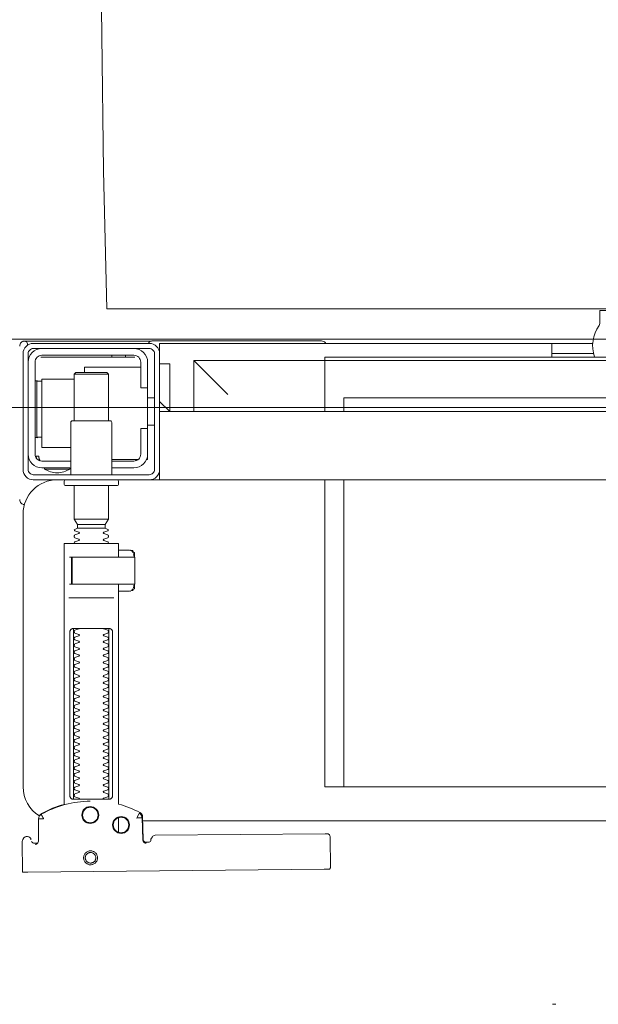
# Model space of a CAD drawing. Header units: millimetres. Extents: x 23192 to 177760, y -399809 to -79279.
# Tile 280 of 656: x 59445 to 59462, y -194641 to -194612. Entities that reach past the tile are written whole.
import ezdxf

# ---------------------------------------------------------------- set-up
doc = ezdxf.new("R2010")
doc.units = ezdxf.units.MM
doc.linetypes.add('DASHDOT', pattern=[25.4, 12.7, -6.35, 0, -6.35])
doc.layers.get('0').update_dxf_attribs({"lineweight": 0})
for name, color, linetype, lineweight in [('!! 0_Osie', 1, 'DASHDOT', 13), ('!! 2 ZABUDOWA GK-MDF', 54, 'Continuous', 13), ('!! 2_wypos-sanitarne', 240, 'Continuous', 9), ('0-osie-liniA', 14, 'DASHDOT', 5)]:
    doc.layers.add(name, color=color, linetype=linetype, lineweight=lineweight)
doc.layers.add('!!_@ wypos sanit nd', color=7, linetype='Continuous', lineweight=0, plot=False)

# ---------------------------------------------------------------- blocks, each defined once
blk = doc.blocks.new('A$Cff2eaf8b')
for points in [[(0.16424, 0.07378), (0.16327, 0.07377), (0.16304, 0.07374), (0.16282, 0.07366), (0.16262, 0.07353), (0.16265, 0.07357), (0.16258, 0.07337), (0.16257, 0.07317, -0.157432), (0.16238, 0.07258), (0.1621, 0.07218, -0.241147), (0.16129, 0.07175), (0.1115, 0.07128), (0.11133, 0.07127), (0.11119, 0.07127), (0.11107, 0.07127), (0.11094, 0.07128), (0.11078, 0.0713), (0.11062, 0.07135), (0.11047, 0.07143), (0.11033, 0.07153), (0.11022, 0.07165), (0.11012, 0.07179), (0.11005, 0.07194), (0.11001, 0.0721), (0.10999, 0.07227), (0.10995, 0.08127), (0.11022, 0.08166)], [(0.19647, 0.0744), (0.19626, 0.07438), (0.19604, 0.0743), (0.19585, 0.07417), (0.19566, 0.07396, 0.132231), (0.19551, 0.07346), (0.19546, 0.06691)], [(0.19768, 0.0731, 0.415336), (0.19869, 0.07211)], [(0.19885, 0.07212), (0.19898, 0.07212), (0.19912, 0.07213), (0.19927, 0.07216), (0.1994, 0.07222), (0.19953, 0.07229), (0.19965, 0.07238), (0.19975, 0.07248), (0.20007, 0.07294, 0.158481), (0.20025, 0.07353)], [(0.18031, 0.06175, 0.125713), (0.19466, 0.06556, 0.121439), (0.19519, 0.06605, -0.262119), (0.2, 0.0575), (0.2, -0.0225, -0.414214), (0.19, -0.0325), (0.18751, -0.0325, 0.405519), (0.188, -0.032), (0.188, -0.0313, 0.414214), (0.1875, -0.0308), (0.1725, -0.0308, 0.414214), (0.172, -0.0313), (0.172, -0.032, 0.405519), (0.17249, -0.0325, 0.001664), (0.15993, -0.0325)], [(0.172, -0.00986), (0.172, -0.01366, 0.414214), (0.1722, -0.01386), (0.18462, -0.01386), (0.1878, -0.01386, 0.414214), (0.188, -0.01366), (0.188, 0.06267), (0.18885, 0.06292), (0.18969, 0.06319), (0.19052, 0.0635), (0.19134, 0.06382), (0.19215, 0.06417), (0.19295, 0.06454), (0.19374, 0.06494), (0.19456, 0.06538), (0.19464, 0.06544), (0.19473, 0.0655), (0.19481, 0.06557), (0.19488, 0.06564), (0.19495, 0.06572), (0.19502, 0.06581)], [(0.17647, 0.01114, 0.182836), (0.17636, 0.01123), (0.17515, 0.01163, 0.050055), (0.175, 0.0119), (0.175, 0.01218, 0.050055), (0.17515, 0.01244), (0.17636, 0.01285, 0.719897), (0.17636, 0.01323), (0.17515, 0.01363, 0.050055), (0.175, 0.0139), (0.175, 0.01418, 0.050055), (0.17515, 0.01444), (0.17636, 0.01485, 0.719897), (0.17636, 0.01523), (0.17515, 0.01563, 0.050055), (0.175, 0.0159), (0.175, 0.01618, 0.050055), (0.17515, 0.01644), (0.17636, 0.01685, 0.719897), (0.17636, 0.01723), (0.17515, 0.01763, 0.050055), (0.175, 0.0179), (0.175, 0.01818, 0.050055), (0.17515, 0.01844), (0.17636, 0.01885, 0.719897), (0.17636, 0.01923), (0.17515, 0.01963, 0.050055), (0.175, 0.0199), (0.175, 0.02018, 0.050055), (0.17515, 0.02044), (0.17636, 0.02085, 0.719897), (0.17636, 0.02123), (0.17515, 0.02163, 0.050055), (0.175, 0.0219), (0.175, 0.02218, 0.050055), (0.17515, 0.02244), (0.17636, 0.02285, 0.719897), (0.17636, 0.02323), (0.17515, 0.02363, 0.050055), (0.175, 0.0239), (0.175, 0.02418, 0.050055), (0.17515, 0.02444), (0.17636, 0.02485, 0.719897), (0.17636, 0.02523), (0.17515, 0.02563, 0.050055), (0.175, 0.0259), (0.175, 0.02618, 0.050055), (0.17515, 0.02644), (0.17636, 0.02685, 0.719897), (0.17636, 0.02723), (0.17515, 0.02763, 0.050055), (0.175, 0.0279), (0.175, 0.02818, 0.050055), (0.17515, 0.02844), (0.17636, 0.02885, 0.719897), (0.17636, 0.02923), (0.17515, 0.02963, 0.050055), (0.175, 0.0299), (0.175, 0.03018, 0.050055), (0.17515, 0.03044), (0.17636, 0.03085, 0.719897), (0.17636, 0.03123), (0.17515, 0.03163, 0.050055), (0.175, 0.0319), (0.175, 0.03218, 0.050055), (0.17515, 0.03244), (0.17636, 0.03285, 0.719897), (0.17636, 0.03323), (0.17515, 0.03363, 0.050055), (0.175, 0.0339), (0.175, 0.03418, 0.050055), (0.17515, 0.03444), (0.17636, 0.03485, 0.719897), (0.17636, 0.03523), (0.17515, 0.03563, 0.050055), (0.175, 0.0359), (0.175, 0.03618, 0.050055), (0.17515, 0.03644), (0.17636, 0.03685, 0.719897), (0.17636, 0.03723), (0.17515, 0.03763, 0.050055), (0.175, 0.0379), (0.175, 0.03818, 0.050055), (0.17515, 0.03844), (0.17636, 0.03885, 0.719897), (0.17636, 0.03923), (0.17515, 0.03963, 0.050055), (0.175, 0.0399), (0.175, 0.04018, 0.050055), (0.17515, 0.04044), (0.17636, 0.04085, 0.719897), (0.17636, 0.04123), (0.17515, 0.04163, 0.050055), (0.175, 0.0419), (0.175, 0.04218, 0.050055), (0.17515, 0.04244), (0.17636, 0.04285, 0.719897), (0.17636, 0.04323), (0.17515, 0.04363, 0.050055), (0.175, 0.0439), (0.175, 0.04418, 0.050055), (0.17515, 0.04444), (0.17636, 0.04485, 0.719897), (0.17636, 0.04523), (0.17515, 0.04563, 0.050055), (0.175, 0.0459), (0.175, 0.04618, 0.050055), (0.17515, 0.04644), (0.17636, 0.04685, 0.719897), (0.17636, 0.04723), (0.17515, 0.04763, 0.050055), (0.175, 0.0479), (0.175, 0.04818, 0.050055), (0.17515, 0.04844), (0.17636, 0.04885, 0.719897), (0.17636, 0.04923), (0.17515, 0.04963, 0.050055), (0.175, 0.0499), (0.175, 0.05018, 0.050055), (0.17515, 0.05044), (0.17636, 0.05085, 0.719897), (0.17636, 0.05123), (0.17515, 0.05163, 0.050055), (0.175, 0.0519), (0.175, 0.05218, 0.050055), (0.17515, 0.05244), (0.17636, 0.05285, 0.719897), (0.17636, 0.05323), (0.17515, 0.05363, 0.050055), (0.175, 0.0539), (0.175, 0.05418, 0.050055), (0.17515, 0.05444), (0.17636, 0.05485, 0.719897), (0.17636, 0.05523), (0.17515, 0.05563, 0.050055), (0.175, 0.0559), (0.175, 0.05618, 0.050055), (0.17515, 0.05644), (0.17636, 0.05685, 0.719897), (0.17636, 0.05723), (0.17515, 0.05763, 0.050055), (0.175, 0.0579), (0.175, 0.05818, 0.050055), (0.17515, 0.05844), (0.17636, 0.05885, 0.719897), (0.17636, 0.05923), (0.17515, 0.05963, 0.050055), (0.175, 0.0599), (0.175, 0.06018, 0.050055), (0.17515, 0.06044), (0.17636, 0.06085, 0.474594), (0.17647, 0.06114)], [(0.18353, 0.06114, 0.474594), (0.18364, 0.06085), (0.18485, 0.06044, 0.050055), (0.185, 0.06018), (0.185, 0.0599, 0.050055), (0.18485, 0.05963), (0.18364, 0.05923, 0.719897), (0.18364, 0.05885), (0.18485, 0.05844, 0.050055), (0.185, 0.05818), (0.185, 0.0579, 0.050055), (0.18485, 0.05763), (0.18364, 0.05723, 0.719897), (0.18364, 0.05685), (0.18485, 0.05644, 0.050055), (0.185, 0.05618), (0.185, 0.0559, 0.050055), (0.18485, 0.05563), (0.18364, 0.05523, 0.719897), (0.18364, 0.05485), (0.18485, 0.05444, 0.050055), (0.185, 0.05418), (0.185, 0.0539, 0.050055), (0.18485, 0.05363), (0.18364, 0.05323, 0.719897), (0.18364, 0.05285), (0.18485, 0.05244, 0.050055), (0.185, 0.05218), (0.185, 0.0519, 0.050055), (0.18485, 0.05163), (0.18364, 0.05123, 0.719897), (0.18364, 0.05085), (0.18485, 0.05044, 0.050055), (0.185, 0.05018), (0.185, 0.0499, 0.050055), (0.18485, 0.04963), (0.18364, 0.04923, 0.719897), (0.18364, 0.04885), (0.18485, 0.04844, 0.050055), (0.185, 0.04818), (0.185, 0.0479, 0.050055), (0.18485, 0.04763), (0.18364, 0.04723, 0.719897), (0.18364, 0.04685), (0.18485, 0.04644, 0.050055), (0.185, 0.04618), (0.185, 0.0459, 0.050055), (0.18485, 0.04563), (0.18364, 0.04523, 0.719897), (0.18364, 0.04485), (0.18485, 0.04444, 0.050055), (0.185, 0.04418), (0.185, 0.0439, 0.050055), (0.18485, 0.04363), (0.18364, 0.04323, 0.719897), (0.18364, 0.04285), (0.18485, 0.04244, 0.050055), (0.185, 0.04218), (0.185, 0.0419, 0.050055), (0.18485, 0.04163), (0.18364, 0.04123, 0.719897), (0.18364, 0.04085), (0.18485, 0.04044, 0.050055), (0.185, 0.04018), (0.185, 0.0399, 0.050055), (0.18485, 0.03963), (0.18364, 0.03923, 0.719897), (0.18364, 0.03885), (0.18485, 0.03844, 0.050055), (0.185, 0.03818), (0.185, 0.0379, 0.050055), (0.18485, 0.03763), (0.18364, 0.03723, 0.719897), (0.18364, 0.03685), (0.18485, 0.03644, 0.050055), (0.185, 0.03618), (0.185, 0.0359, 0.050055), (0.18485, 0.03563), (0.18364, 0.03523, 0.719897), (0.18364, 0.03485), (0.18485, 0.03444, 0.050055), (0.185, 0.03418), (0.185, 0.0339, 0.050055), (0.18485, 0.03363), (0.18364, 0.03323, 0.719897), (0.18364, 0.03285), (0.18485, 0.03244, 0.050055), (0.185, 0.03218), (0.185, 0.0319, 0.050055), (0.18485, 0.03163), (0.18364, 0.03123, 0.719897), (0.18364, 0.03085), (0.18485, 0.03044, 0.050055), (0.185, 0.03018), (0.185, 0.0299, 0.050055), (0.18485, 0.02963), (0.18364, 0.02923, 0.719897), (0.18364, 0.02885), (0.18485, 0.02844, 0.050055), (0.185, 0.02818), (0.185, 0.0279, 0.050055), (0.18485, 0.02763), (0.18364, 0.02723, 0.719897), (0.18364, 0.02685), (0.18485, 0.02644, 0.050055), (0.185, 0.02618), (0.185, 0.0259, 0.050055), (0.18485, 0.02563), (0.18364, 0.02523, 0.719897), (0.18364, 0.02485), (0.18485, 0.02444, 0.050055), (0.185, 0.02418), (0.185, 0.0239, 0.050055), (0.18485, 0.02363), (0.18364, 0.02323, 0.719897), (0.18364, 0.02285), (0.18485, 0.02244, 0.050055), (0.185, 0.02218), (0.185, 0.0219, 0.050055), (0.18485, 0.02163), (0.18364, 0.02123, 0.719897), (0.18364, 0.02085), (0.18485, 0.02044, 0.050055), (0.185, 0.02018), (0.185, 0.0199, 0.050055), (0.18485, 0.01963), (0.18364, 0.01923, 0.719897), (0.18364, 0.01885), (0.18485, 0.01844, 0.050055), (0.185, 0.01818), (0.185, 0.0179, 0.050055), (0.18485, 0.01763), (0.18364, 0.01723, 0.719897), (0.18364, 0.01685), (0.18485, 0.01644, 0.050055), (0.185, 0.01618), (0.185, 0.0159, 0.050055), (0.18485, 0.01563), (0.18364, 0.01523, 0.719897), (0.18364, 0.01485), (0.18485, 0.01444, 0.050055), (0.185, 0.01418), (0.185, 0.0139, 0.050055), (0.18485, 0.01363), (0.18364, 0.01323, 0.719897), (0.18364, 0.01285), (0.18485, 0.01244, 0.050055), (0.185, 0.01218), (0.185, 0.0119, 0.050055), (0.18485, 0.01163), (0.18364, 0.01123, 0.182836), (0.18353, 0.01114)], [(0.18575, -0.00966), (0.18575, -0.00207), (0.18572, -0.00196), (0.18564, -0.00189), (0.18554, -0.00186), (0.18565, -0.00188), (0.18573, -0.00194), (0.18577, -0.00204), (0.18577, -0.00966), (0.18574, -0.00977), (0.18566, -0.00984), (0.18547, -0.00986), (0.18558, -0.00981), (0.18563, -0.00966), (0.18563, -0.00206), (0.18557, -0.00191), (0.18547, -0.00186), (0.16743, -0.00186, 0.414214), (0.16723, -0.00206), (0.16723, -0.00966, 0.414214), (0.16743, -0.00986), (0.18547, -0.00986)], [(0.18555, -0.00986, 0.414213), (0.18575, -0.00966), (0.18575, -0.00207), (0.18575, -0.00966), (0.18572, -0.00977), (0.18564, -0.00984), (0.18554, -0.00986)], [(0.175, -0.01382), (0.175, -0.01406, -0.050055), (0.17515, -0.01432), (0.17636, -0.01473, -0.719897), (0.17636, -0.01511), (0.17515, -0.01552, -0.050055), (0.175, -0.01578), (0.175, -0.01606, -0.050055), (0.17515, -0.01632), (0.17636, -0.01673, -0.719897), (0.17636, -0.01711), (0.17515, -0.01752, -0.050055), (0.175, -0.01778), (0.1759, -0.0183), (0.1759, -0.01936), (0.175, -0.02092), (0.175, -0.0308)], [(0.185, -0.01382), (0.185, -0.01406, 0.050055), (0.18485, -0.01432), (0.18364, -0.01473, 0.719897), (0.18364, -0.01511), (0.18485, -0.01552, 0.050055), (0.185, -0.01578), (0.185, -0.01606, 0.050055), (0.18485, -0.01632), (0.18364, -0.01673, 0.719897), (0.18364, -0.01711), (0.18485, -0.01752, 0.050055), (0.185, -0.01778), (0.1841, -0.0183), (0.1841, -0.01936), (0.185, -0.02092), (0.185, -0.0308)], [(0.2001, -0.02534, 0.126559), (0.19961, -0.02525)], [(0.20099, -0.02671, 0.198909), (0.20055, -0.02564, 0.091301), (0.2001, -0.02534)], [(0.174, -0.034), (0.174, -0.0493, 0.414214), (0.1745, -0.0498), (0.1855, -0.0498, 0.414214), (0.186, -0.0493), (0.186, -0.034)], [(0.19375, -0.03562, 0.119096), (0.19, -0.03454, 0.119096), (0.18625, -0.03562)], [(0.16379, -0.0385), (0.1635, -0.0385), (0.1635, -0.04, -0.414214), (0.1675, -0.036), (0.174, -0.036)], [(0.19375, -0.036), (0.19375, -0.03562), (0.18625, -0.03562), (0.18625, -0.036), (0.1945, -0.036, -0.414214), (0.1985, -0.04)], [(0.174, -0.038), (0.1675, -0.038, 0.414214), (0.1655, -0.04), (0.1655, -0.0475), (0.1635, -0.0475), (0.1635, -0.067, 0.414214), (0.1675, -0.071)], [(0.1635, -0.0595), (0.1655, -0.0595), (0.1655, -0.067, 0.414214), (0.1675, -0.069), (0.1945, -0.069, 0.414214), (0.1965, -0.067), (0.1965, -0.04, 0.414214), (0.1945, -0.038), (0.186, -0.038)], [(0.1945, -0.04497), (0.19515, -0.04496), (0.19542, -0.04496), (0.1956, -0.04496), (0.19566, -0.04496, 0.116465), (0.19589, -0.0449), (0.196, -0.04485), (0.196, -0.06155), (0.19589, -0.0615, 0.116465), (0.19566, -0.06144), (0.19542, -0.06144), (0.19515, -0.06144), (0.1945, -0.06143)], [(-0.04, -0.0685), (-0.03255, -0.0685, 0.236962), (-0.03118, -0.07775, -0.154353), (-0.031, -0.07832), (-0.031, -0.08218), (0.031, -0.08218), (0.031, -0.07832, -0.154353), (0.03118, -0.07775, 0.236962), (0.03255, -0.0685), (0.04, -0.0685)], [(0.1945, -0.071, 0.414214), (0.1985, -0.067)], [(0.1987, -0.07216, 0.000114), (0.1987, -0.07216, 0.517015), (0.20003, -0.07309), (0.19993, -0.07313), (0.19983, -0.07315), (0.19971, -0.07318), (0.19958, -0.07319), (0.19948, -0.07319), (0.19903, -0.07319), (0.19841, -0.07319), (0.19771, -0.07319), (0.16427, -0.07319), (0.16392, -0.07319), (0.16356, -0.07319), (0.16323, -0.07319), (0.16293, -0.07319), (0.16269, -0.07319), (0.16249, -0.07319), (0.16236, -0.07319)], [(0.2001, -0.07306, 0.091301), (0.20055, -0.07276, 0.198909), (0.20099, -0.0717)], [(0.11124, -0.0725), (0.11142, -0.07274), (0.11165, -0.07293), (0.11192, -0.07308), (0.1122, -0.07317), (0.1125, -0.0732), (0.1623, -0.0732, 0.326231), (0.16325, -0.0725)]]:
    blk.add_lwpolyline(points, format="xyb")
for points in [[(0.19864, 0.08252), (0.11173, 0.08169)], [(0.20013, 0.08252), (0.20025, 0.07353)], [(0.16386, 0.07389), (0.16409, 0.07384), (0.16425, 0.07378), (0.1644, 0.07368), (0.16452, 0.07356), (0.16463, 0.07342), (0.16471, 0.07326), (0.16476, 0.07309), (0.16478, 0.07292), (0.16496, 0.06636), (0.16497, 0.06624), (0.16498, 0.06614), (0.165, 0.06604), (0.16503, 0.06594), (0.16507, 0.06584), (0.16511, 0.06575), (0.16516, 0.06566), (0.16521, 0.06557), (0.16527, 0.06549), (0.16534, 0.0654), (0.16542, 0.06533), (0.1655, 0.06526), (0.16558, 0.06519), (0.16567, 0.06513), (0.16576, 0.06508), (0.16651, 0.0647), (0.16726, 0.06433), (0.16803, 0.06399), (0.16881, 0.06367), (0.1696, 0.06337), (0.17039, 0.06309), (0.17119, 0.06284), (0.172, 0.0626), (0.172, -0.00186)], [(0.1651, 0.06653), (0.16492, 0.07312), (0.1649, 0.07329), (0.16485, 0.07345), (0.16478, 0.07361), (0.16467, 0.07374), (0.16455, 0.07386), (0.16441, 0.07396), (0.16425, 0.07403), (0.16409, 0.07408), (0.16391, 0.07409)], [(0.19757, 0.07355), (0.19749, 0.07368), (0.19738, 0.0738), (0.19726, 0.0739), (0.19713, 0.07399), (0.19698, 0.07405), (0.19683, 0.07408), (0.19667, 0.07409), (0.19577, 0.07408)], [(0.172, 0.07087), (0.172, 0.06656)], [(0.16493, 0.0675), (-0.16477, 0.0675)], [(0.17483, 0.06014), (0.17483, 0.01214)], [(0.18523, 0.01214), (0.18523, 0.06014)], [(-0.11847, -0.0325), (-0.11847, 0.0575), (0.11153, 0.0575), (0.11153, -0.0325)], [(0.10602, 0.0575), (0.10602, -0.0325)], [(0.16811, -0.00015), (0.16776, -0.00056), (0.16776, -0.00022), (0.16779, -0.00011), (0.16786, -0.00004), (0.16797, 0), (0.1681, 0.00001), (0.16822, 0.00001), (0.16841, 0.00003), (0.16887, 0.00014), (0.172, 0.00014)], [(0.16848, 0.00006), (0.16856, 0.00012), (0.16876, 0.00014)], [(0.18662, 0.00214), (0.17345, 0.00214)], [(0.16732, -0.0019), (0.16732, -0.00074), (0.16736, -0.00062), (0.16746, -0.00054), (0.16767, -0.00049)], [(0.16751, -0.00165), (0.16754, -0.00139), (0.16766, -0.00086)], [(0.17371, -0.00186), (0.18481, -0.00186), (0.18637, -0.00186)], [(0.16767, -0.01124), (0.16755, -0.01122), (0.16746, -0.01119), (0.16737, -0.01112), (0.16732, -0.01098), (0.16732, -0.00983)], [(0.16766, -0.01087), (0.16754, -0.01033), (0.16751, -0.01008)], [(0.172, -0.01186), (0.16887, -0.01186), (0.16841, -0.01176), (0.16831, -0.01174), (0.16819, -0.01174), (0.16806, -0.01173), (0.16794, -0.01172), (0.16783, -0.01166), (0.16776, -0.01151), (0.16776, -0.01117), (0.16811, -0.01157)], [(0.18558, -0.00986), (0.18637, -0.00986)], [(0.16876, -0.01186), (0.16866, -0.01186), (0.16848, -0.01178)], [(0.1759, -0.0183), (0.1841, -0.0183)], [(0.1841, -0.01936), (0.1759, -0.01936)], [(0.185, -0.02092), (0.175, -0.02092)], [(0.19962, -0.02522), (0.19976, -0.02523), (0.19987, -0.02526), (0.20001, -0.0253)], [(-0.16, -0.0355), (-0.16, -0.0325), (0.16, -0.0325), (0.16, -0.0355)], [(0.16, -0.0485), (0.16, -0.0365)], [(0.1635, -0.0475), (0.1635, -0.04)], [(0.174, -0.0385), (0.16618, -0.0385)], [(0.167, -0.03806), (0.16693, -0.03815), (0.16687, -0.03825), (0.16681, -0.03837), (0.16675, -0.0385)], [(0.19499, -0.03806), (0.19506, -0.03814), (0.19512, -0.03823), (0.19517, -0.03833), (0.19521, -0.03842), (0.19525, -0.03853), (0.19528, -0.03863), (0.19531, -0.03874), (0.19533, -0.03885), (0.19535, -0.03896), (0.19537, -0.03907), (0.19538, -0.03917), (0.19539, -0.03927), (0.19537, -0.03937), (0.19547, -0.0394), (0.19557, -0.0394), (0.19567, -0.0394), (0.19578, -0.0394), (0.19589, -0.0394), (0.19612, -0.0394), (0.19616, -0.0393), (0.19615, -0.03919), (0.19613, -0.03907), (0.19609, -0.03894), (0.19605, -0.03882), (0.19594, -0.03861)], [(0.186, -0.042), (0.1945, -0.042), (0.1945, -0.062), (0.185, -0.062)], [(0.19591, -0.04489), (0.19602, -0.04489), (0.19615, -0.04489), (0.19632, -0.04489), (0.1965, -0.04489)], [(0.1615, -0.0485), (0.1635, -0.0485)], [(0.175, -0.0498), (0.175, -0.06346), (0.1755, -0.06396), (0.1845, -0.06396), (0.185, -0.06346), (0.185, -0.0498)], [(0.16, -0.0555), (0.157, -0.0525), (0.16, -0.0525), (-0.16, -0.0525), (-0.157, -0.0525), (-0.16, -0.0555)], [(0.10602, -0.0525), (0.10602, -0.05658), (-0.11847, -0.05658)], [(0.11153, -0.0525), (0.11153, -0.0675), (0.15, -0.0675)], [(0.14, -0.0575), (0.15, -0.0675), (0.15, -0.0525)], [(0.16, -0.0665), (0.157, -0.0665), (0.157, -0.0525)], [(0.1615, -0.0565), (0.1635, -0.0565)], [(0.185, -0.06346), (0.175, -0.06346)], [(0.1965, -0.06151), (0.19632, -0.06151), (0.19615, -0.06151), (0.19602, -0.06151), (0.19591, -0.06151)], [(0.1655, -0.0655), (0.182, -0.0655), (0.182, -0.06396)], [(0.045, -0.0685), (0.045, -0.0725)], [(0.16721, -0.0685), (0.19466, -0.0685), (0.19478, -0.0685)], [(0.17, -0.069), (0.17, -0.0685)], [(0.174, -0.069), (0.174, -0.0685)], [(0.03283, -0.0695), (0.045, -0.0695)], [(0.16, -0.0695), (0.16, -0.0725), (0.03305, -0.0725)]]:
    blk.add_lwpolyline(points)
for points in [[(0.18024, 0.0763), (0.18044, 0.07631), (0.18064, 0.07634), (0.18083, 0.07639), (0.18102, 0.07646), (0.1812, 0.07655), (0.18138, 0.07665), (0.18154, 0.07677), (0.18168, 0.07691), (0.18182, 0.07706), (0.18193, 0.07722), (0.18204, 0.0774), (0.18212, 0.07758), (0.18219, 0.07777), (0.18223, 0.07796), (0.18226, 0.07816), (0.18227, 0.07836), (0.18226, 0.07857), (0.18223, 0.07876), (0.18217, 0.07896), (0.18211, 0.07915), (0.18202, 0.07933), (0.18191, 0.0795), (0.18179, 0.07966), (0.18165, 0.07981), (0.1815, 0.07994), (0.18134, 0.08006), (0.18117, 0.08016), (0.18099, 0.08024), (0.1808, 0.08031), (0.1806, 0.08036), (0.1804, 0.08038), (0.1802, 0.08039), (0.18, 0.08038), (0.1798, 0.08035), (0.17961, 0.0803), (0.17942, 0.08023), (0.17924, 0.08014), (0.17907, 0.08004), (0.17891, 0.07992), (0.17876, 0.07978), (0.17863, 0.07963), (0.17851, 0.07947), (0.17841, 0.07929), (0.17832, 0.07911), (0.17826, 0.07892), (0.17821, 0.07872), (0.17818, 0.07853), (0.17817, 0.07832), (0.17819, 0.07812), (0.17822, 0.07793), (0.17827, 0.07773), (0.17834, 0.07754), (0.17842, 0.07736), (0.17853, 0.07719), (0.17865, 0.07703), (0.17879, 0.07688), (0.17894, 0.07675), (0.1791, 0.07663), (0.17927, 0.07653), (0.17946, 0.07645), (0.17965, 0.07638), (0.17984, 0.07633), (0.18004, 0.07631)], [(0.18023, 0.07679), (0.18038, 0.0768), (0.18053, 0.07682), (0.18068, 0.07686), (0.18082, 0.07691), (0.18096, 0.07698), (0.18109, 0.07706), (0.18121, 0.07715), (0.18132, 0.07725), (0.18143, 0.07737), (0.18151, 0.07749), (0.18159, 0.07762), (0.18166, 0.07776), (0.18171, 0.0779), (0.18174, 0.07805), (0.18176, 0.0782), (0.18177, 0.07835), (0.18176, 0.0785), (0.18174, 0.07866), (0.1817, 0.0788), (0.18164, 0.07895), (0.18158, 0.07908), (0.1815, 0.07921), (0.18141, 0.07933), (0.1813, 0.07944), (0.18119, 0.07955), (0.18107, 0.07964), (0.18093, 0.07971), (0.1808, 0.07978), (0.18065, 0.07983), (0.18051, 0.07986), (0.18036, 0.07988), (0.1802, 0.07989), (0.18005, 0.07988), (0.1799, 0.07986), (0.17975, 0.07982), (0.17961, 0.07976), (0.17947, 0.0797), (0.17935, 0.07962), (0.17922, 0.07953), (0.17911, 0.07942), (0.17901, 0.07931), (0.17892, 0.07919), (0.17884, 0.07906), (0.17878, 0.07892), (0.17873, 0.07877), (0.1787, 0.07863), (0.17867, 0.07848), (0.17867, 0.07832), (0.17868, 0.07817), (0.1787, 0.07802), (0.17874, 0.07787), (0.17879, 0.07773), (0.17886, 0.07759), (0.17894, 0.07746), (0.17903, 0.07734), (0.17913, 0.07723), (0.17925, 0.07713), (0.17937, 0.07704), (0.1795, 0.07696), (0.17964, 0.0769), (0.17978, 0.07685), (0.17993, 0.07682), (0.18008, 0.07679)], [(0.16587, 0.06536), (0.16582, 0.06538), (0.16577, 0.06542), (0.16573, 0.06545), (0.16568, 0.06549), (0.16563, 0.06553), (0.16558, 0.06558), (0.16553, 0.06563), (0.16548, 0.06568), (0.16544, 0.06573), (0.1654, 0.06579), (0.16536, 0.06585), (0.16532, 0.06591), (0.16529, 0.06597), (0.16526, 0.06603), (0.16523, 0.0661), (0.16521, 0.06616), (0.16519, 0.06623), (0.16517, 0.06629), (0.16515, 0.06636), (0.16514, 0.06642), (0.16514, 0.06648), (0.16513, 0.06654), (0.16513, 0.06659), (0.16518, 0.06661), (0.16643, 0.06666), (0.16648, 0.06666), (0.16654, 0.06666), (0.16659, 0.06668), (0.16664, 0.06665), (0.16661, 0.06661), (0.16658, 0.06656), (0.16655, 0.06651), (0.16652, 0.06645), (0.16594, 0.06536)], [(0.18533, 0.06114), (0.18541, 0.06113), (0.1855, 0.06112), (0.18559, 0.06111), (0.18567, 0.06108), (0.18575, 0.06105), (0.18583, 0.06101), (0.18591, 0.06096), (0.18597, 0.0609), (0.18604, 0.06084), (0.18609, 0.06076), (0.18615, 0.06068), (0.18619, 0.06058), (0.18623, 0.06048), (0.18625, 0.06037), (0.18627, 0.06025), (0.18628, 0.06014), (0.18628, 0.01214), (0.18627, 0.01202), (0.18625, 0.01191), (0.18623, 0.0118), (0.18619, 0.01169), (0.18615, 0.0116), (0.18609, 0.01151), (0.18604, 0.01144), (0.18597, 0.01137), (0.18591, 0.01131), (0.18583, 0.01126), (0.18575, 0.01122), (0.18567, 0.01119), (0.18559, 0.01117), (0.1855, 0.01115), (0.18541, 0.01114), (0.18533, 0.01114), (0.17475, 0.01114), (0.17466, 0.01114), (0.17457, 0.01115), (0.17449, 0.01117), (0.1744, 0.01119), (0.17432, 0.01122), (0.17424, 0.01126), (0.17416, 0.01131), (0.17409, 0.01137), (0.17403, 0.01144), (0.17397, 0.01151), (0.17392, 0.0116), (0.17387, 0.01169), (0.17384, 0.0118), (0.17381, 0.01191), (0.17379, 0.01202), (0.17379, 0.01214), (0.17379, 0.06014), (0.17379, 0.06025), (0.17381, 0.06037), (0.17384, 0.06048), (0.17387, 0.06058), (0.17392, 0.06068), (0.17397, 0.06076), (0.17403, 0.06084), (0.17409, 0.0609), (0.17416, 0.06096), (0.17424, 0.06101), (0.17432, 0.06105), (0.1744, 0.06108), (0.17449, 0.06111), (0.17457, 0.06112), (0.17466, 0.06113), (0.17475, 0.06114)], [(-0.11847, -0.0685), (0.11153, -0.0685), (0.11153, -0.0675), (-0.11847, -0.0675)]]:
    blk.add_lwpolyline(points, close=True)
for points in [[(0.19546, 0.0669), (0.19546, 0.0669), (0.19546, 0.0669), (0.19546, 0.06691), (0.19546, 0.06691), (0.19546, 0.06691), (0.19546, 0.06691), (0.19546, 0.06691), (0.19546, 0.06691), (0.19546, 0.06691), (0.19546, 0.06691), (0.19546, 0.06691), (0.19546, 0.06691), (0.19546, 0.06691), (0.19546, 0.06691), (0.19546, 0.06691), (0.19546, 0.06691), (0.19546, 0.06691), (0.19546, 0.06691), (0.19546, 0.06691), (0.19546, 0.0669), (0.19546, 0.0669), (0.19546, 0.0669), (0.19546, 0.0669), (0.19546, 0.0669), (0.19546, 0.0669), (0.19546, 0.0669), (0.19546, 0.0669), (0.19546, 0.0669), (0.19546, 0.0669), (0.19546, 0.0669), (0.19546, 0.0669), (0.19546, 0.0669), (0.19546, 0.0669), (0.19546, 0.0669), (0.19546, 0.0669), (0.19545, 0.0669), (0.19545, 0.06691), (0.19545, 0.06691), (0.19545, 0.06691), (0.19545, 0.06691), (0.19545, 0.06691), (0.19545, 0.06691), (0.19545, 0.06691), (0.19545, 0.06691), (0.19544, 0.06691), (0.19544, 0.06691), (0.19544, 0.0669), (0.19544, 0.0669), (0.19544, 0.0669), (0.19543, 0.0669), (0.19543, 0.0669), (0.19543, 0.0669), (0.19543, 0.0669), (0.19543, 0.0669), (0.19543, 0.0669), (0.19543, 0.0669), (0.19542, 0.0669), (0.19542, 0.0669), (0.19542, 0.0669), (0.19542, 0.0669), (0.19542, 0.0669), (0.19541, 0.0669), (0.19541, 0.0669), (0.19541, 0.0669), (0.19541, 0.0669), (0.19541, 0.0669), (0.1954, 0.0669), (0.1954, 0.0669), (0.1954, 0.0669), (0.19539, 0.0669), (0.19539, 0.0669), (0.19539, 0.0669), (0.19537, 0.06691), (0.19537, 0.06691), (0.19537, 0.06691), (0.19536, 0.06691), (0.19536, 0.06691), (0.19535, 0.06691), (0.19535, 0.06691), (0.19534, 0.06691), (0.19534, 0.06691), (0.19533, 0.06691), (0.19533, 0.06691), (0.19532, 0.06691), (0.19532, 0.06691), (0.19531, 0.06691), (0.19531, 0.06691), (0.1953, 0.06691), (0.19529, 0.06691), (0.19529, 0.06691), (0.19528, 0.06691), (0.19527, 0.06691), (0.19527, 0.06691), (0.19526, 0.06691), (0.19525, 0.06691), (0.19524, 0.06691), (0.19523, 0.06691), (0.19523, 0.06691), (0.19522, 0.06691), (0.19521, 0.06691), (0.1952, 0.06691), (0.19519, 0.06691), (0.19518, 0.06691), (0.19517, 0.06691), (0.19516, 0.06691), (0.19515, 0.06691), (0.19514, 0.06691), (0.19513, 0.06691), (0.19512, 0.06691), (0.19511, 0.06691), (0.1951, 0.06691), (0.19509, 0.06691), (0.19508, 0.06691), (0.19507, 0.06691), (0.19506, 0.06691), (0.19505, 0.06691), (0.19504, 0.06691), (0.19503, 0.06691), (0.19502, 0.06691), (0.19501, 0.06691), (0.19499, 0.06691), (0.19498, 0.06691), (0.19497, 0.06691), (0.19496, 0.06691), (0.19495, 0.06691), (0.19494, 0.06692), (0.19492, 0.06692), (0.19491, 0.06692), (0.1949, 0.06692), (0.19489, 0.06692), (0.19487, 0.06692), (0.19486, 0.06692), (0.19485, 0.06692), (0.19484, 0.06692), (0.19482, 0.06692), (0.19481, 0.06692), (0.19469, 0.06692), (0.19464, 0.06692), (0.19459, 0.06692), (0.19456, 0.06692), (0.19453, 0.06692), (0.19451, 0.06692), (0.19448, 0.06692), (0.19445, 0.06692), (0.19443, 0.06692), (0.1944, 0.06692), (0.19438, 0.06692), (0.19435, 0.06692), (0.19433, 0.06692), (0.1943, 0.06692), (0.19428, 0.06692), (0.19427, 0.06692), (0.19425, 0.06692), (0.19423, 0.06692), (0.19422, 0.06692), (0.19421, 0.06692), (0.19419, 0.06692), (0.19418, 0.06692), (0.19418, 0.06692), (0.19417, 0.06692), (0.19416, 0.06692), (0.19416, 0.06692), (0.19415, 0.06692), (0.19415, 0.06693), (0.19414, 0.06693), (0.19414, 0.06693), (0.19413, 0.06693), (0.19413, 0.06693), (0.19412, 0.06693), (0.19412, 0.06693), (0.19411, 0.06693), (0.19411, 0.06693), (0.19411, 0.06692), (0.1941, 0.06692), (0.1941, 0.06692), (0.1941, 0.06692), (0.19409, 0.06692), (0.19409, 0.06692), (0.19409, 0.06692), (0.19408, 0.06692), (0.19408, 0.06692), (0.19408, 0.06692), (0.19407, 0.06692), (0.19407, 0.06692), (0.19406, 0.06692), (0.19406, 0.06692), (0.19406, 0.06692), (0.19406, 0.06692), (0.19405, 0.06692), (0.19405, 0.06692), (0.19405, 0.06692), (0.19405, 0.06692), (0.19404, 0.06693), (0.19404, 0.06693), (0.19404, 0.06693), (0.19403, 0.06693), (0.19403, 0.06693), (0.19402, 0.06693), (0.19402, 0.06694), (0.19402, 0.06694), (0.19401, 0.06694), (0.19401, 0.06694), (0.19401, 0.06694), (0.194, 0.06694), (0.194, 0.06694), (0.194, 0.06694), (0.194, 0.06694), (0.194, 0.06694), (0.194, 0.06694), (0.19399, 0.06694), (0.19399, 0.06694), (0.19399, 0.06694), (0.19399, 0.06694), (0.19399, 0.06694), (0.19399, 0.06694), (0.19399, 0.06694), (0.19398, 0.06694), (0.19398, 0.06694), (0.19398, 0.06694), (0.19398, 0.06693), (0.19398, 0.06693), (0.19397, 0.06693), (0.19397, 0.06693), (0.19397, 0.06693), (0.19397, 0.06693), (0.19397, 0.06692), (0.19397, 0.06692), (0.19397, 0.06692), (0.19397, 0.06692), (0.19397, 0.06692), (0.19397, 0.06691), (0.19397, 0.06691), (0.19397, 0.06691), (0.19397, 0.06691), (0.19397, 0.0669), (0.19397, 0.0669), (0.19397, 0.0669), (0.19397, 0.0669), (0.19397, 0.0669), (0.19397, 0.06689), (0.19397, 0.06689), (0.19397, 0.06689), (0.19397, 0.06689), (0.19397, 0.06689), (0.19397, 0.06688), (0.19397, 0.06688), (0.19398, 0.06688), (0.19398, 0.06688), (0.19398, 0.06688), (0.19398, 0.06687), (0.19399, 0.06687), (0.19399, 0.06687), (0.19399, 0.06687), (0.194, 0.06686), (0.194, 0.06686), (0.19401, 0.06685), (0.19401, 0.06685), (0.19401, 0.06685), (0.19402, 0.06684), (0.19402, 0.06684), (0.19402, 0.06684), (0.19402, 0.06683), (0.19403, 0.06683), (0.19403, 0.06683), (0.19403, 0.06682), (0.19403, 0.06682), (0.19403, 0.06682), (0.19403, 0.06681), (0.19403, 0.06681), (0.19404, 0.06681), (0.19404, 0.06681), (0.19404, 0.0668), (0.19404, 0.0668), (0.19404, 0.0668), (0.19404, 0.06679), (0.19405, 0.06679), (0.19405, 0.06679), (0.19405, 0.06678), (0.19405, 0.06678), (0.19405, 0.06677), (0.19406, 0.06677), (0.19406, 0.06677), (0.19406, 0.06676), (0.19406, 0.06676), (0.19407, 0.06675), (0.19407, 0.06675), (0.19407, 0.06674), (0.19408, 0.06673), (0.19408, 0.06672), (0.19409, 0.06671), (0.1941, 0.0667), (0.1941, 0.06669), (0.19411, 0.06668), (0.19412, 0.06666), (0.19414, 0.06663), (0.19416, 0.06659), (0.19418, 0.06655), (0.19419, 0.06653), (0.1942, 0.06652), (0.19421, 0.0665), (0.19422, 0.06648), (0.19423, 0.06646), (0.19433, 0.06627), (0.19434, 0.06626), (0.19435, 0.06624), (0.19436, 0.06622), (0.19437, 0.06621), (0.19438, 0.06619), (0.19439, 0.06618), (0.1944, 0.06616), (0.1944, 0.06614), (0.19441, 0.06613), (0.19442, 0.06611), (0.19443, 0.0661), (0.19444, 0.06608), (0.19445, 0.06607), (0.19445, 0.06605), (0.19446, 0.06604), (0.19447, 0.06603), (0.19448, 0.06601), (0.19448, 0.066), (0.19449, 0.06598), (0.1945, 0.06597), (0.19451, 0.06596), (0.19451, 0.06595), (0.19452, 0.06593), (0.19453, 0.06592), (0.19453, 0.06591), (0.19454, 0.0659), (0.19455, 0.06588), (0.19455, 0.06587), (0.19456, 0.06586), (0.19457, 0.06585), (0.19457, 0.06584), (0.19458, 0.06583), (0.19458, 0.06582), (0.19459, 0.06581), (0.19459, 0.0658), (0.1946, 0.06579), (0.1946, 0.06578), (0.19461, 0.06577), (0.19461, 0.06576), (0.19462, 0.06575), (0.19462, 0.06574), (0.19463, 0.06573), (0.19463, 0.06572), (0.19464, 0.06572), (0.19464, 0.06571), (0.19464, 0.0657), (0.19465, 0.06569), (0.19465, 0.06569), (0.19466, 0.06568), (0.19466, 0.06567), (0.19466, 0.06567), (0.19467, 0.06566), (0.19467, 0.06566), (0.19467, 0.06565), (0.19467, 0.06565), (0.19468, 0.06564), (0.19468, 0.06564), (0.19468, 0.06564), (0.19468, 0.06563), (0.19468, 0.06563), (0.19468, 0.06563), (0.19468, 0.06563), (0.19468, 0.06563), (0.19468, 0.06562), (0.19469, 0.06562), (0.19469, 0.06562), (0.19469, 0.06562), (0.19469, 0.06562), (0.19469, 0.06562), (0.19469, 0.06562), (0.19469, 0.06561), (0.19469, 0.06561), (0.19469, 0.06561), (0.19469, 0.06561), (0.19469, 0.06561), (0.19469, 0.06561), (0.19469, 0.06561), (0.19469, 0.06561), (0.19469, 0.06561), (0.19469, 0.06561), (0.19469, 0.06561), (0.19469, 0.06561), (0.19469, 0.06561), (0.19469, 0.06561), (0.19469, 0.06561), (0.19469, 0.06561), (0.19469, 0.0656), (0.19469, 0.0656), (0.19469, 0.0656), (0.19469, 0.0656), (0.19469, 0.0656), (0.19469, 0.0656), (0.19468, 0.0656), (0.19468, 0.0656), (0.19468, 0.0656), (0.19468, 0.0656), (0.19468, 0.0656), (0.19468, 0.0656), (0.19468, 0.0656), (0.19469, 0.0656), (0.19469, 0.0656), (0.19469, 0.0656), (0.19469, 0.0656), (0.19469, 0.0656), (0.19469, 0.0656), (0.19469, 0.0656), (0.19469, 0.0656), (0.19469, 0.0656), (0.19469, 0.0656), (0.19469, 0.0656), (0.19469, 0.0656, 0.269557)], [(0.16, -0.0695), (0.16, -0.0355, -0.414214), (0.163, -0.0325), (0.197, -0.0325, -0.414214), (0.2, -0.0355), (0.2, -0.0695, -0.414214), (0.197, -0.0725), (0.163, -0.0725, -0.414214)], [(0.1985, -0.0355), (0.1985, -0.0695, -0.414214), (0.197, -0.071), (0.163, -0.071, -0.414214), (0.1615, -0.0695), (0.1615, -0.0355, -0.414214), (0.163, -0.034), (0.197, -0.034, -0.414214)]]:
    blk.add_lwpolyline(points, format="xyb", close=True)
for centre, radius in [((0.17128, 0.06872), 0.00247), ((0.17128, 0.06871), 0.00227), ((0.18031, 0.0658), 0.00247), ((0.18031, 0.0658), 0.00227)]:
    blk.add_circle(centre, radius)
for centre, major_axis, ratio, start_param, end_param in [((0.11145, 0.08128), (-0.0015, -0.00001), 0.008666, 6.276938, 6.283143), ((0.11172, 0.08167), (0.0015, 0.00001), 0.008666, 1.564549, 3.135353), ((0.19863, 0.08251), (0.0015, 0.00001), 0.008666, 0.000034, 1.564556), ((0.16326, 0.07477), (0.00001, -0.001), 0.006244, 0, 0.008667), ((0.19846, 0.074), (-0.000892, -0.000453), 0.001081, 6.273741, 6.283185), ((0.19868, 0.07311), (-0.001, -0.00001), 0.00236, 6.276941, 6.283185), ((0.19875, 0.07351), (0.0015, 0.00002), 0.011557, 6.27692, 6.283202), ((0.19849, 0.07212), (0.000501, 0.000005), 0.008666, 5.12776, 5.491123), ((0.19868, 0.07311), (0.000013, -0.001), 0.403131, 6.273715, 6.283185), ((0.19883, 0.07312), (0.000018, -0.001), 0.702652, 6.271005, 6.283185), ((0.17484, 0.06014), (0, 0.001), 0.006244, 0, 1.570796), ((0.18031, 0.06225), (0.000005, -0.0005), 0.006244, 0, 0.008667), ((0.18524, 0.06014), (0, -0.001), 0.006244, 3.141593, 4.712389), ((0.17484, 0.01214), (0, -0.001), 0.006244, 4.712389, 6.283185), ((0.18524, 0.01214), (0, -0.001), 0.006244, 4.712389, 6.283185), ((0.16768, -0.00069), (-0.000013, 0.0002), 0.199357, 6.276703, 6.276744), ((0.16768, -0.01104), (-0.000013, -0.0002), 0.199357, 0.006339, 0.00638)]:
    blk.add_ellipse(centre, major_axis=major_axis, ratio=ratio, start_param=start_param, end_param=end_param)
blk = doc.blocks.new('A$C6ce7c513')
at = {"lineweight": 0}
for points in [[(0.17745, -0.11986), (0.17695, -0.08064), (0.17646, -0.04094), (0.17548, -0.00049)], [(-0.17548, -0.00049), (0.17547, -0.00049)]]:
    blk.add_lwpolyline(points, dxfattribs=at)
blk = doc.blocks.new('BLOK OSI')
at = {"layer": '0-osie-liniA', "ltscale": 5}
blk.add_lwpolyline([(48639.25763, -194702.0883), (55442.2848, -194702.0883)], dxfattribs=at)

msp = doc.modelspace()

# ---------------------------------------------------------------- linework, layer by layer
at = {"layer": '!! 2 ZABUDOWA GK-MDF'}
for points in [[(59420.56735, -194621.12813), (59520.56735, -194621.12813)], [(59420.56735, -194623.12813), (59520.56735, -194623.12813)]]:
    msp.add_lwpolyline(points, dxfattribs=at)

# ---------------------------------------------------------------- block references
at = {"layer": '!! 0_Osie'}
msp.add_blockref('BLOK OSI', (8819.85593, 61.46017), dxfattribs=at)
at = {"layer": '!! 2_wypos-sanitarne', "xscale": 100, "yscale": 100, "zscale": 100, "rotation": 180}
msp.add_blockref('A$C6ce7c513', (59465.34499, -194620.27968), dxfattribs=at)
at = {"layer": '!!_@ wypos sanit nd', "xscale": 100, "yscale": 100, "zscale": 100, "rotation": 180}
msp.add_blockref('A$Cff2eaf8b', (59465.34499, -194628.49768), dxfattribs=at)

doc.saveas('drawing.dxf')
